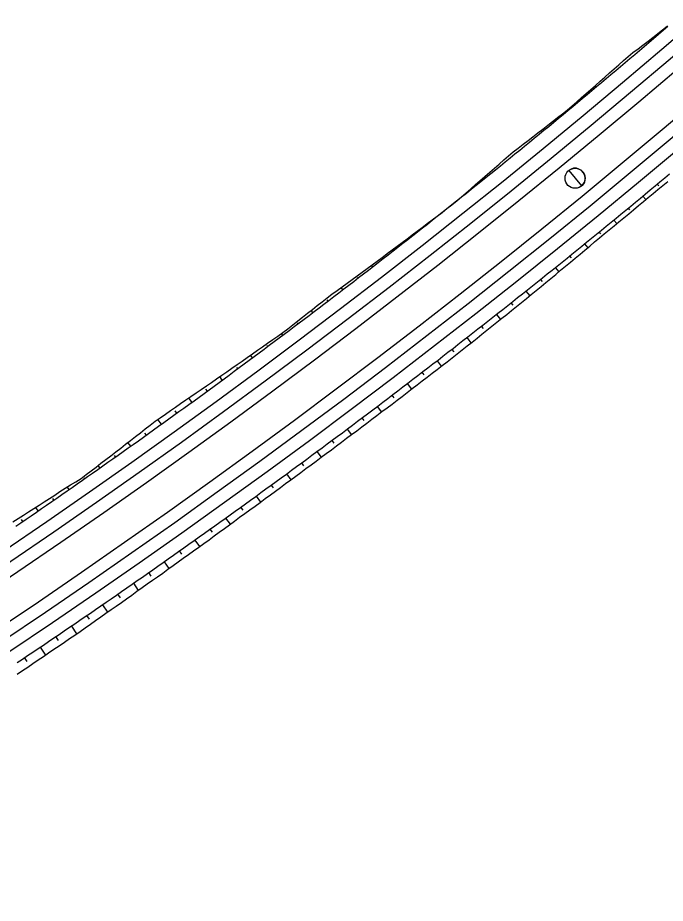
# Model space of a CAD drawing. Extents: x 6503541 to 6503743, y 5888004 to 5888145.
# Drawn here: x 6503582.116 to 6503583.354, y 5888028.977 to 5888030.671 of the extents above; entities that cross this region are included whole.
import ezdxf

# ---------------------------------------------------------------- set-up
doc = ezdxf.new("R2010")
doc.units = 0
doc.layers.add('12', color=7, linetype='Continuous')

msp = doc.modelspace()

# ---------------------------------------------------------------- linework, layer by layer
at = {"layer": '12'}
for p, q in [((6503583.342, 5888030.349), (6503583.3392, 5888030.3524)), ((6503583.3115, 5888030.3294), (6503583.3172, 5888030.3226)), ((6503582.9366, 5888030.3052), (6503582.9366, 5888030.3052)), ((6503583.2866, 5888030.3031), (6503583.2838, 5888030.3065)), ((6503582.9084, 5888030.2829), (6503582.908, 5888030.2834)), ((6503583.256, 5888030.2836), (6503583.2616, 5888030.2767)), ((6503582.8797, 5888030.2612), (6503582.8801, 5888030.2606)), ((6503583.231, 5888030.2573), (6503583.2281, 5888030.2608)), ((6503582.8518, 5888030.2384), (6503582.8505, 5888030.24)), ((6503583.2002, 5888030.2381), (6503583.2062, 5888030.2306)), ((6503582.8226, 5888030.2174), (6503582.8234, 5888030.2163)), ((6503583.1754, 5888030.2115), (6503583.1722, 5888030.2154)), ((6503582.795, 5888030.1942), (6503582.7928, 5888030.197)), ((6503583.1442, 5888030.1928), (6503583.1509, 5888030.1845)), ((6503582.7651, 5888030.174), (6503582.7665, 5888030.1722)), ((6503583.1196, 5888030.1659), (6503583.1161, 5888030.1703)), ((6503582.7379, 5888030.1503), (6503582.7346, 5888030.1547)), ((6503583.088, 5888030.1478), (6503583.0952, 5888030.1388)), ((6503582.7075, 5888030.1308), (6503582.7093, 5888030.1284)), ((6503582.6806, 5888030.1067), (6503582.6775, 5888030.1108)), ((6503583.0635, 5888030.1208), (6503583.0598, 5888030.1254)), ((6503583.0316, 5888030.1031), (6503583.0392, 5888030.0935)), ((6503582.6506, 5888030.0867), (6503582.6519, 5888030.085)), ((6503583.0072, 5888030.0759), (6503583.0033, 5888030.0808)), ((6503582.6231, 5888030.0633), (6503582.6206, 5888030.0667)), ((6503582.9749, 5888030.0587), (6503582.9829, 5888030.0485)), ((6503582.5928, 5888030.0439), (6503582.5943, 5888030.0418)), ((6503582.5654, 5888030.0203), (6503582.5617, 5888030.0252)), ((6503582.9506, 5888030.0313), (6503582.9465, 5888030.0366)), ((6503582.918, 5888030.0145), (6503582.9262, 5888030.0039)), ((6503582.5344, 5888030.0018), (6503582.5365, 5888029.9989)), ((6503582.8936, 5888029.9873), (6503582.8895, 5888029.9926)), ((6503582.5075, 5888029.9775), (6503582.5027, 5888029.9841)), ((6503582.4757, 5888029.96), (6503582.4784, 5888029.9563)), ((6503582.8609, 5888029.9707), (6503582.8691, 5888029.96)), ((6503582.4493, 5888029.9351), (6503582.4434, 5888029.9433)), ((6503582.8364, 5888029.9435), (6503582.8323, 5888029.9488)), ((6503582.8036, 5888029.9271), (6503582.8117, 5888029.9164)), ((6503582.4169, 5888029.9185), (6503582.4202, 5888029.914)), ((6503582.391, 5888029.8929), (6503582.3842, 5888029.9023)), ((6503582.7789, 5888029.9), (6503582.7749, 5888029.9054)), ((6503582.3587, 5888029.8762), (6503582.3617, 5888029.8719)), ((6503582.7461, 5888029.8838), (6503582.7542, 5888029.873)), ((6503582.3324, 5888029.851), (6503582.3272, 5888029.8583)), ((6503582.7213, 5888029.8568), (6503582.7173, 5888029.8622)), ((6503582.6884, 5888029.8408), (6503582.6965, 5888029.8298)), ((6503582.3009, 5888029.8332), (6503582.303, 5888029.8302)), ((6503582.2736, 5888029.8095), (6503582.2702, 5888029.8143)), ((6503582.6635, 5888029.8138), (6503582.6594, 5888029.8194)), ((6503582.2429, 5888029.7906), (6503582.2442, 5888029.7888)), ((6503582.6304, 5888029.798), (6503582.6387, 5888029.7868)), ((6503582.2146, 5888029.7682), (6503582.2111, 5888029.7732)), ((6503582.6055, 5888029.7711), (6503582.6013, 5888029.7768)), ((6503582.5722, 5888029.7556), (6503582.5806, 5888029.7441)), ((6503582.183, 5888029.7507), (6503582.1851, 5888029.7477)), ((6503582.1554, 5888029.7272), (6503582.1507, 5888029.7341)), ((6503582.5473, 5888029.7287), (6503582.5431, 5888029.7345)), ((6503582.1231, 5888029.7107), (6503582.1258, 5888029.7068)), ((6503582.5139, 5888029.7135), (6503582.5224, 5888029.7016)), ((6503582.4889, 5888029.6864), (6503582.4846, 5888029.6925)), ((6503582.4553, 5888029.6716), (6503582.4641, 5888029.6592)), ((6503582.4304, 5888029.6444), (6503582.4259, 5888029.6508)), ((6503582.3965, 5888029.63), (6503582.4056, 5888029.6171)), ((6503582.3716, 5888029.6027), (6503582.367, 5888029.6094)), ((6503582.3375, 5888029.5888), (6503582.3469, 5888029.5753)), ((6503582.3127, 5888029.5613), (6503582.3079, 5888029.5683)), ((6503582.2783, 5888029.5478), (6503582.2881, 5888029.5336)), ((6503582.2536, 5888029.5202), (6503582.2486, 5888029.5274)), ((6503582.2189, 5888029.5071), (6503582.229, 5888029.4923)), ((6503582.1942, 5888029.4794), (6503582.1891, 5888029.4869)), ((6503582.1593, 5888029.4667), (6503582.1694, 5888029.4516)), ((6503582.1345, 5888029.4391), (6503582.1294, 5888029.4466))]:
    msp.add_line(p, q, dxfattribs=at)
for points in [[(6503582.1127, 5888029.6979), (6503582.1226, 5888029.7046), (6503582.1324, 5888029.7114), (6503582.1422, 5888029.7181), (6503582.152, 5888029.7248), (6503582.1618, 5888029.7316), (6503582.1716, 5888029.7384), (6503582.1814, 5888029.7451), (6503582.1912, 5888029.7519), (6503582.201, 5888029.7587), (6503582.2108, 5888029.7655), (6503582.2206, 5888029.7723), (6503582.2303, 5888029.7791), (6503582.2401, 5888029.7859), (6503582.2498, 5888029.7928), (6503582.2596, 5888029.7996), (6503582.2693, 5888029.8064), (6503582.2791, 5888029.8133), (6503582.2888, 5888029.8202), (6503582.2985, 5888029.827), (6503582.3083, 5888029.8339), (6503582.318, 5888029.8408), (6503582.3277, 5888029.8477), (6503582.3374, 5888029.8546), (6503582.3471, 5888029.8615), (6503582.3568, 5888029.8684), (6503582.3665, 5888029.8753), (6503582.3762, 5888029.8823), (6503582.3858, 5888029.8892), (6503582.3955, 5888029.8962), (6503582.4052, 5888029.9031), (6503582.4148, 5888029.9101), (6503582.4245, 5888029.9171), (6503582.4341, 5888029.924), (6503582.4438, 5888029.931), (6503582.4534, 5888029.938), (6503582.463, 5888029.945), (6503582.4727, 5888029.9521), (6503582.4823, 5888029.9591), (6503582.4919, 5888029.9661), (6503582.5015, 5888029.9731), (6503582.5111, 5888029.9802), (6503582.5207, 5888029.9872), (6503582.5303, 5888029.9943), (6503582.5399, 5888030.0014), (6503582.5495, 5888030.0085), (6503582.559, 5888030.0155), (6503582.5686, 5888030.0226), (6503582.5782, 5888030.0297), (6503582.5877, 5888030.0369), (6503582.5973, 5888030.044), (6503582.6068, 5888030.0511), (6503582.6163, 5888030.0582), (6503582.6259, 5888030.0654), (6503582.6354, 5888030.0725), (6503582.6449, 5888030.0797), (6503582.6544, 5888030.0869), (6503582.6639, 5888030.094), (6503582.6734, 5888030.1012), (6503582.6829, 5888030.1084), (6503582.6924, 5888030.1156), (6503582.7019, 5888030.1228), (6503582.7114, 5888030.13), (6503582.7208, 5888030.1372), (6503582.7303, 5888030.1445), (6503582.7398, 5888030.1517), (6503582.7492, 5888030.1589), (6503582.7587, 5888030.1662), (6503582.7681, 5888030.1735), (6503582.7775, 5888030.1807), (6503582.787, 5888030.188), (6503582.7964, 5888030.1953), (6503582.8058, 5888030.2026), (6503582.8152, 5888030.2099), (6503582.8246, 5888030.2172), (6503582.834, 5888030.2245), (6503582.8434, 5888030.2318), (6503582.8528, 5888030.2392), (6503582.8622, 5888030.2465), (6503582.8715, 5888030.2538), (6503582.8809, 5888030.2612), (6503582.8903, 5888030.2686), (6503582.8996, 5888030.2759), (6503582.909, 5888030.2833), (6503582.9183, 5888030.2907), (6503582.9276, 5888030.2981), (6503582.937, 5888030.3055), (6503582.9463, 5888030.3129), (6503582.9556, 5888030.3203), (6503582.9649, 5888030.3277), (6503582.9742, 5888030.3352), (6503582.9835, 5888030.3426), (6503582.9928, 5888030.3501), (6503583.0021, 5888030.3575), (6503583.0114, 5888030.365), (6503583.0207, 5888030.3725), (6503583.0299, 5888030.3799), (6503583.0392, 5888030.3874), (6503583.0485, 5888030.3949), (6503583.0577, 5888030.4024), (6503583.0669, 5888030.4099), (6503583.0762, 5888030.4175), (6503583.0854, 5888030.425), (6503583.0946, 5888030.4325), (6503583.1039, 5888030.44), (6503583.1131, 5888030.4476), (6503583.1223, 5888030.4552), (6503583.1315, 5888030.4627), (6503583.1407, 5888030.4703), (6503583.1498, 5888030.4779), (6503583.159, 5888030.4855), (6503583.1682, 5888030.493), (6503583.1774, 5888030.5007), (6503583.1865, 5888030.5083), (6503583.1957, 5888030.5159), (6503583.2048, 5888030.5235), (6503583.214, 5888030.5311), (6503583.2231, 5888030.5388), (6503583.2322, 5888030.5464), (6503583.2414, 5888030.5541), (6503583.2505, 5888030.5617), (6503583.2596, 5888030.5694), (6503583.2687, 5888030.5771), (6503583.2778, 5888030.5848), (6503583.2869, 5888030.5925), (6503583.296, 5888030.6002), (6503583.305, 5888030.6079), (6503583.3141, 5888030.6156), (6503583.3232, 5888030.6233), (6503583.3322, 5888030.6311), (6503583.3413, 5888030.6388), (6503583.3503, 5888030.6465), (6503583.3594, 5888030.6543)], [(6503582.9649, 5888030.3278), (6503582.9739, 5888030.3356), (6503582.9829, 5888030.3435), (6503582.9918, 5888030.3513), (6503583.0008, 5888030.3592), (6503583.0097, 5888030.367), (6503583.0187, 5888030.3749), (6503583.0276, 5888030.3828), (6503583.0366, 5888030.3907), (6503583.0455, 5888030.3986), (6503583.0544, 5888030.4065), (6503583.0637, 5888030.4139), (6503583.0732, 5888030.4212), (6503583.0826, 5888030.4284), (6503583.092, 5888030.4357), (6503583.1015, 5888030.443), (6503583.1109, 5888030.4503), (6503583.1203, 5888030.4576), (6503583.1297, 5888030.4649), (6503583.1391, 5888030.4722), (6503583.1485, 5888030.4795), (6503583.1579, 5888030.4869), (6503583.1673, 5888030.4942), (6503583.1763, 5888030.502), (6503583.1852, 5888030.5098), (6503583.1942, 5888030.5177), (6503583.2032, 5888030.5255), (6503583.2121, 5888030.5334), (6503583.2211, 5888030.5412), (6503583.23, 5888030.5491), (6503583.2389, 5888030.557), (6503583.2478, 5888030.5649), (6503583.2568, 5888030.5728), (6503583.2657, 5888030.5807), (6503583.2746, 5888030.5886), (6503583.2834, 5888030.5965), (6503583.2927, 5888030.604), (6503583.3023, 5888030.6111), (6503583.3118, 5888030.6183), (6503583.3214, 5888030.6254), (6503583.3309, 5888030.6326), (6503583.3402, 5888030.6401), (6503583.3494, 5888030.6476), (6503583.3586, 5888030.6552)], [(6503582.1152, 5888029.4371), (6503582.1252, 5888029.4438), (6503582.1353, 5888029.4506), (6503582.1453, 5888029.4573), (6503582.1553, 5888029.4641), (6503582.1654, 5888029.4708), (6503582.1754, 5888029.4776), (6503582.1854, 5888029.4844), (6503582.1954, 5888029.4912), (6503582.2054, 5888029.4979), (6503582.2154, 5888029.5047), (6503582.2254, 5888029.5116), (6503582.2354, 5888029.5184), (6503582.2454, 5888029.5252), (6503582.2553, 5888029.532), (6503582.2653, 5888029.5389), (6503582.2753, 5888029.5457), (6503582.2852, 5888029.5526), (6503582.2952, 5888029.5594), (6503582.3051, 5888029.5663), (6503582.3151, 5888029.5732), (6503582.325, 5888029.5801), (6503582.3349, 5888029.587), (6503582.3449, 5888029.5939), (6503582.3548, 5888029.6008), (6503582.3647, 5888029.6077), (6503582.3746, 5888029.6147), (6503582.3845, 5888029.6216), (6503582.3944, 5888029.6286), (6503582.4043, 5888029.6355), (6503582.4142, 5888029.6425), (6503582.424, 5888029.6495), (6503582.4339, 5888029.6564), (6503582.4438, 5888029.6634), (6503582.4536, 5888029.6704), (6503582.4635, 5888029.6774), (6503582.4733, 5888029.6845), (6503582.4832, 5888029.6915), (6503582.493, 5888029.6985), (6503582.5028, 5888029.7055), (6503582.5127, 5888029.7126), (6503582.5225, 5888029.7197), (6503582.5323, 5888029.7267), (6503582.5421, 5888029.7338), (6503582.5519, 5888029.7409), (6503582.5617, 5888029.748), (6503582.5715, 5888029.7551), (6503582.5813, 5888029.7622), (6503582.591, 5888029.7693), (6503582.6008, 5888029.7764), (6503582.6106, 5888029.7835), (6503582.6203, 5888029.7907), (6503582.6301, 5888029.7978), (6503582.6398, 5888029.805), (6503582.6496, 5888029.8121), (6503582.6593, 5888029.8193), (6503582.669, 5888029.8265), (6503582.6788, 5888029.8337), (6503582.6885, 5888029.8409), (6503582.6982, 5888029.8481), (6503582.7079, 5888029.8553), (6503582.7176, 5888029.8625), (6503582.7273, 5888029.8697), (6503582.737, 5888029.8769), (6503582.7467, 5888029.8842), (6503582.7563, 5888029.8914), (6503582.766, 5888029.8987), (6503582.7757, 5888029.906), (6503582.7853, 5888029.9132), (6503582.795, 5888029.9205), (6503582.8046, 5888029.9278), (6503582.8143, 5888029.9351), (6503582.8239, 5888029.9424), (6503582.8335, 5888029.9497), (6503582.8431, 5888029.9571), (6503582.8527, 5888029.9644), (6503582.8624, 5888029.9717), (6503582.872, 5888029.9791), (6503582.8816, 5888029.9864), (6503582.8911, 5888029.9938), (6503582.9007, 5888030.0012), (6503582.9103, 5888030.0085), (6503582.9199, 5888030.0159), (6503582.9294, 5888030.0233), (6503582.939, 5888030.0307), (6503582.9486, 5888030.0381), (6503582.9581, 5888030.0456), (6503582.9676, 5888030.053), (6503582.9772, 5888030.0604), (6503582.9867, 5888030.0679), (6503582.9962, 5888030.0753), (6503583.0057, 5888030.0828), (6503583.0153, 5888030.0902), (6503583.0248, 5888030.0977), (6503583.0343, 5888030.1052), (6503583.0437, 5888030.1127), (6503583.0532, 5888030.1202), (6503583.0627, 5888030.1277), (6503583.0722, 5888030.1352), (6503583.0816, 5888030.1427), (6503583.0911, 5888030.1503), (6503583.1006, 5888030.1578), (6503583.11, 5888030.1653), (6503583.1194, 5888030.1729), (6503583.1289, 5888030.1805), (6503583.1383, 5888030.188), (6503583.1477, 5888030.1956), (6503583.1571, 5888030.2032), (6503583.1666, 5888030.2108), (6503583.176, 5888030.2184), (6503583.1854, 5888030.226), (6503583.1947, 5888030.2336), (6503583.2041, 5888030.2412), (6503583.2135, 5888030.2489), (6503583.2229, 5888030.2565), (6503583.2322, 5888030.2642), (6503583.2416, 5888030.2718), (6503583.2509, 5888030.2795), (6503583.2603, 5888030.2871), (6503583.2696, 5888030.2948), (6503583.279, 5888030.3025), (6503583.2883, 5888030.3102), (6503583.2976, 5888030.3179), (6503583.3069, 5888030.3256), (6503583.3162, 5888030.3333), (6503583.3255, 5888030.3411), (6503583.3348, 5888030.3488), (6503583.3441, 5888030.3565), (6503583.3534, 5888030.3643), (6503583.3627, 5888030.372)], [(6503583.1698, 5888030.3784), (6503583.1942, 5888030.3487)], [(6503582.1153, 5888029.4151), (6503582.1254, 5888029.4219), (6503582.1354, 5888029.4287), (6503582.1454, 5888029.4354), (6503582.1555, 5888029.4422), (6503582.1655, 5888029.449), (6503582.1755, 5888029.4558), (6503582.1856, 5888029.4626), (6503582.1956, 5888029.4694), (6503582.2056, 5888029.4762), (6503582.2156, 5888029.483), (6503582.2255, 5888029.4899), (6503582.2355, 5888029.4968), (6503582.2454, 5888029.5037), (6503582.2553, 5888029.5106), (6503582.2653, 5888029.5176), (6503582.2752, 5888029.5245), (6503582.2851, 5888029.5315), (6503582.295, 5888029.5385), (6503582.3049, 5888029.5454), (6503582.3147, 5888029.5524), (6503582.3246, 5888029.5594), (6503582.3345, 5888029.5664), (6503582.3444, 5888029.5735), (6503582.3542, 5888029.5805), (6503582.3641, 5888029.5875), (6503582.374, 5888029.5945), (6503582.3838, 5888029.6015), (6503582.3937, 5888029.6085), (6503582.4035, 5888029.6156), (6503582.4134, 5888029.6226), (6503582.4232, 5888029.6297), (6503582.433, 5888029.6367), (6503582.4428, 5888029.6438), (6503582.4527, 5888029.6509), (6503582.4625, 5888029.658), (6503582.4723, 5888029.6651), (6503582.4821, 5888029.6722), (6503582.4918, 5888029.6793), (6503582.5016, 5888029.6865), (6503582.5114, 5888029.6936), (6503582.5212, 5888029.7008), (6503582.5309, 5888029.7079), (6503582.5407, 5888029.7151), (6503582.5505, 5888029.7222), (6503582.5603, 5888029.7293), (6503582.5701, 5888029.7364), (6503582.5798, 5888029.7435), (6503582.5896, 5888029.7507), (6503582.5994, 5888029.7578), (6503582.6091, 5888029.765), (6503582.6189, 5888029.7722), (6503582.6286, 5888029.7794), (6503582.6383, 5888029.7866), (6503582.6481, 5888029.7938), (6503582.6578, 5888029.801), (6503582.6675, 5888029.8082), (6503582.6772, 5888029.8154), (6503582.6869, 5888029.8226), (6503582.6966, 5888029.8299), (6503582.7063, 5888029.8371), (6503582.716, 5888029.8444), (6503582.7257, 5888029.8517), (6503582.7353, 5888029.8589), (6503582.745, 5888029.8662), (6503582.7547, 5888029.8734), (6503582.7644, 5888029.8807), (6503582.7741, 5888029.8879), (6503582.7838, 5888029.8952), (6503582.7934, 5888029.9025), (6503582.8031, 5888029.9098), (6503582.8127, 5888029.9171), (6503582.8224, 5888029.9244), (6503582.832, 5888029.9317), (6503582.8416, 5888029.9391), (6503582.8513, 5888029.9464), (6503582.8609, 5888029.9538), (6503582.8705, 5888029.9611), (6503582.8801, 5888029.9685), (6503582.8897, 5888029.9759), (6503582.8993, 5888029.9832), (6503582.9088, 5888029.9906), (6503582.9185, 5888029.998), (6503582.9281, 5888030.0053), (6503582.9377, 5888030.0127), (6503582.9472, 5888030.0202), (6503582.9567, 5888030.0277), (6503582.9662, 5888030.0352), (6503582.9756, 5888030.0427), (6503582.9851, 5888030.0502), (6503582.9946, 5888030.0578), (6503583.004, 5888030.0653), (6503583.0135, 5888030.0729), (6503583.0229, 5888030.0805), (6503583.0324, 5888030.088), (6503583.0418, 5888030.0956), (6503583.0512, 5888030.1032), (6503583.0607, 5888030.1108), (6503583.0701, 5888030.1184), (6503583.0795, 5888030.126), (6503583.0889, 5888030.1337), (6503583.0982, 5888030.1413), (6503583.1076, 5888030.149), (6503583.117, 5888030.1566), (6503583.1263, 5888030.1643), (6503583.1357, 5888030.172), (6503583.145, 5888030.1797), (6503583.1543, 5888030.1874), (6503583.1636, 5888030.1951), (6503583.173, 5888030.2029), (6503583.1823, 5888030.2106), (6503583.1915, 5888030.2183), (6503583.2008, 5888030.2261), (6503583.2101, 5888030.2339), (6503583.2194, 5888030.2416), (6503583.2286, 5888030.2494), (6503583.2379, 5888030.2572), (6503583.2472, 5888030.2649), (6503583.2566, 5888030.2726), (6503583.2659, 5888030.2803), (6503583.2753, 5888030.288), (6503583.2846, 5888030.2957), (6503583.2939, 5888030.3034), (6503583.3033, 5888030.3111), (6503583.3126, 5888030.3188), (6503583.3219, 5888030.3265), (6503583.3312, 5888030.3342), (6503583.3405, 5888030.342), (6503583.3498, 5888030.3497), (6503583.3591, 5888030.3575)], [(6503582.937, 5888030.3055), (6503582.9462, 5888030.3131), (6503582.9554, 5888030.3206), (6503582.9649, 5888030.3278)], [(6503582.1071, 5888029.7061), (6503582.1171, 5888029.7126), (6503582.1272, 5888029.719), (6503582.1372, 5888029.7254), (6503582.1472, 5888029.7319), (6503582.1572, 5888029.7383), (6503582.1672, 5888029.7448), (6503582.1772, 5888029.7512), (6503582.1872, 5888029.7577), (6503582.1972, 5888029.7642), (6503582.2072, 5888029.7707), (6503582.2173, 5888029.777), (6503582.2275, 5888029.7831), (6503582.2377, 5888029.7894), (6503582.2471, 5888029.7966), (6503582.2566, 5888029.8039), (6503582.2661, 5888029.8111), (6503582.2755, 5888029.8184), (6503582.285, 5888029.8256), (6503582.2944, 5888029.8329), (6503582.3038, 5888029.8402), (6503582.3133, 5888029.8475), (6503582.3227, 5888029.8547), (6503582.3321, 5888029.862), (6503582.3415, 5888029.8694), (6503582.3509, 5888029.8767), (6503582.3603, 5888029.884), (6503582.3697, 5888029.8913), (6503582.3791, 5888029.8987), (6503582.3888, 5888029.9055), (6503582.3986, 5888029.9123), (6503582.4083, 5888029.9192), (6503582.418, 5888029.926), (6503582.4279, 5888029.9327), (6503582.4377, 5888029.9394), (6503582.4475, 5888029.9462), (6503582.4573, 5888029.9529), (6503582.4671, 5888029.9596), (6503582.477, 5888029.9664), (6503582.4868, 5888029.9731), (6503582.4966, 5888029.9799), (6503582.5063, 5888029.9867), (6503582.5161, 5888029.9935), (6503582.5259, 5888030.0003), (6503582.5357, 5888030.0071), (6503582.5455, 5888030.0139), (6503582.5552, 5888030.0207), (6503582.565, 5888030.0275), (6503582.5747, 5888030.0344), (6503582.5845, 5888030.0412), (6503582.5942, 5888030.0481), (6503582.6039, 5888030.0549), (6503582.6137, 5888030.0618), (6503582.6234, 5888030.0687), (6503582.633, 5888030.0757), (6503582.6423, 5888030.0831), (6503582.6517, 5888030.0905), (6503582.661, 5888030.0978), (6503582.6704, 5888030.1052), (6503582.6797, 5888030.1126), (6503582.6891, 5888030.12), (6503582.6984, 5888030.1274), (6503582.7077, 5888030.1348), (6503582.7171, 5888030.1421), (6503582.7268, 5888030.149), (6503582.7364, 5888030.156), (6503582.7461, 5888030.163), (6503582.7557, 5888030.17), (6503582.7654, 5888030.177), (6503582.775, 5888030.184), (6503582.7846, 5888030.1911), (6503582.7942, 5888030.1981), (6503582.8038, 5888030.2051), (6503582.8134, 5888030.2122), (6503582.8229, 5888030.2193), (6503582.8325, 5888030.2265), (6503582.842, 5888030.2336), (6503582.8515, 5888030.2408), (6503582.861, 5888030.2479), (6503582.8705, 5888030.2551), (6503582.8801, 5888030.2623), (6503582.8896, 5888030.2695), (6503582.899, 5888030.2767), (6503582.9085, 5888030.2839), (6503582.918, 5888030.2911), (6503582.9275, 5888030.2983), (6503582.937, 5888030.3055)]]:
    msp.add_lwpolyline(points, dxfattribs=at)
msp.add_circle((6503583.182, 5888030.3635), 0.0192, dxfattribs=at)
for centre, radius, start, end in [((6503574.0504, 5888041.4979), 14.3172, 300.16913, 350.62857), ((6503574.0504, 5888041.4979), 14.3412, 300.16913, 350.62857), ((6503574.0504, 5888041.4979), 14.3652, 300.16913, 350.62857), ((6503574.0504, 5888041.4979), 14.4348, 300.16913, 350.62857), ((6503574.0504, 5888041.4979), 14.4588, 300.16913, 350.62857), ((6503574.0504, 5888041.4979), 14.4828, 300.16913, 350.62857), ((6503583.182, 5888030.3635), 0.0192, 4.9092, 129.3564), ((6503583.182, 5888030.3635), 0.0192, 309.3564, 4.9092)]:
    msp.add_arc(centre, radius, start, end, dxfattribs=at)

doc.saveas('drawing.dxf')
